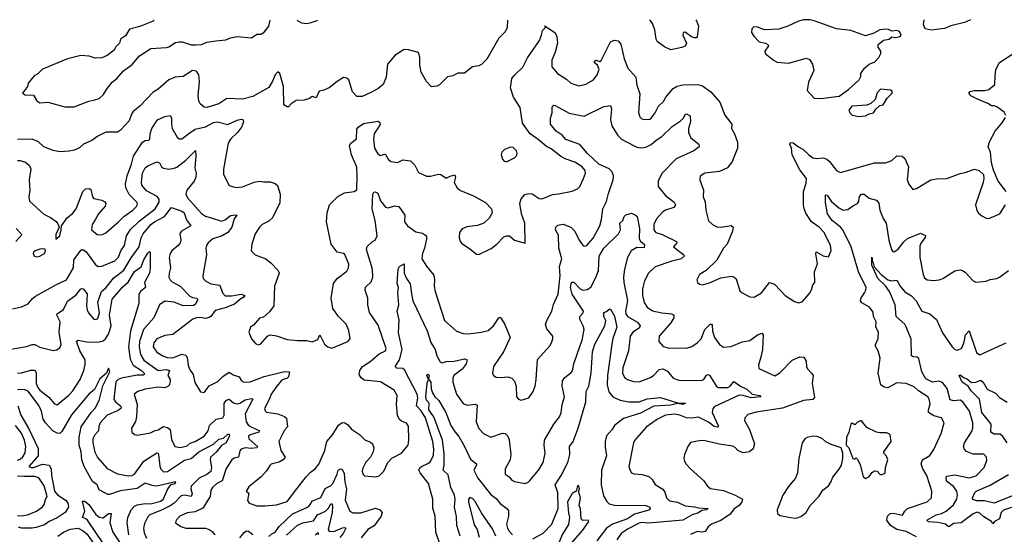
# Model space of a CAD drawing. Extents: x 1954678 to 2060275, y 904822 to 1016299.
# Tile 259 of 467: x 1978581 to 1986072, y 1012338 to 1016253. Entities that reach past the tile are written whole.
import ezdxf

# ---------------------------------------------------------------- set-up
doc = ezdxf.new("R2010")
doc.units = 0

msp = doc.modelspace()

# ---------------------------------------------------------------- linework, layer by layer
at = {"layer": '0CON20XD'}
for points in [[(1982292.3, 1016250.5), (1982290, 1016195), (1982275, 1016162), (1982226.8, 1016113.2), (1982135, 1015953.3), (1982095, 1015913.3), (1982075, 1015901.2), (1982026.4, 1015893.6), (1981965, 1015846.7), (1981915, 1015846.7), (1981875, 1015826.7), (1981835, 1015817.5), (1981775, 1015757.5), (1981755, 1015747.5), (1981715, 1015743.3), (1981675, 1015782.5), (1981636.2, 1015855), (1981626.1, 1015906.1), (1981625.8, 1015965.8), (1981617.5, 1015997.5), (1981605, 1016006.2), (1981540, 1016025), (1981505, 1016026), (1981436.9, 1015983.1), (1981380, 1015915), (1981367.9, 1015815), (1981345, 1015761.2), (1981305, 1015726), (1981246.2, 1015696.2), (1981185, 1015668), (1981145, 1015668), (1981113.3, 1015705), (1981085, 1015796.7), (1981069.5, 1015809.5), (1981045, 1015813.3), (1980995.7, 1015784.3), (1980935, 1015734), (1980895, 1015716.7), (1980859.5, 1015710.5), (1980835, 1015660), (1980805, 1015668.8), (1980785, 1015653.3), (1980745, 1015640), (1980685, 1015637.5), (1980647, 1015613), (1980625, 1015590), (1980615, 1015590), (1980590, 1015605), (1980587.3, 1015745), (1980558.9, 1015845), (1980545, 1015855.6), (1980525, 1015834.2), (1980504.6, 1015785), (1980475, 1015737.8), (1980355, 1015668.1), (1980275, 1015648.5), (1980155.4, 1015654.6), (1980095, 1015613.1), (1980005, 1015585.6), (1979985, 1015588.1), (1979953.8, 1015613.8), (1979942.9, 1015635), (1979938.1, 1015675), (1979948.2, 1015781.8), (1979942.8, 1015832.8), (1979925, 1015860.8), (1979895, 1015865.6), (1979825, 1015820), (1979763.3, 1015815), (1979715, 1015795.3), (1979635, 1015724), (1979595, 1015701.4), (1979495, 1015595.8), (1979444, 1015555), (1979430, 1015535), (1979414.3, 1015485), (1979347.6, 1015412.4), (1979325, 1015398), (1979235, 1015397.8), (1979175, 1015366.7), (1979130, 1015335), (1979065, 1015307.5), (1979035, 1015279.2), (1978995, 1015260.8), (1978957, 1015253), (1978885, 1015248.8), (1978835, 1015259.2), (1978765, 1015285.7), (1978723.4, 1015323.4), (1978675, 1015343.1), (1978565, 1015340.6)], [(1979603.7, 1016248.4), (1979595, 1016242.5), (1979495, 1016202), (1979415, 1016180), (1979385, 1016130), (1979346.7, 1016105), (1979338.8, 1016075), (1979312.1, 1016047.9), (1979298.8, 1016021.2), (1979245, 1015980), (1979205, 1015964), (1979155, 1015961.2), (1979110, 1015975), (1979045, 1015980.8), (1978943.6, 1015956.4), (1978755, 1015875.8), (1978718.8, 1015841.2), (1978690, 1015825), (1978645, 1015770), (1978640, 1015745), (1978602.5, 1015695), (1978622.3, 1015682.3), (1978685, 1015678.8), (1978711.2, 1015635), (1978735, 1015621.2), (1978795, 1015625.7), (1978925, 1015590), (1978995, 1015589.2), (1979106.8, 1015633.2), (1979152.9, 1015642.9), (1979185, 1015652.9), (1979219.2, 1015685), (1979245, 1015730), (1979285, 1015777.5), (1979320, 1015805), (1979371.2, 1015865), (1979435, 1015912), (1979490.9, 1015979.1), (1979577.5, 1016035), (1979698.3, 1016041.7), (1979715, 1016046.2), (1979765, 1016078.8), (1979795, 1016086), (1979815.7, 1016085.7), (1979885, 1016061.9), (1979922.1, 1016062.1), (1979965, 1016065.6), (1980005, 1016081.2), (1980073, 1016093), (1980149.6, 1016100.4), (1980185, 1016115.6), (1980235, 1016125.7), (1980345, 1016116.2), (1980385, 1016143.3), (1980415, 1016143.3), (1980441.7, 1016158.3), (1980476.2, 1016205), (1980485.5, 1016249.1)], [(1980689.3, 1016249.3), (1980725, 1016228.8), (1980765, 1016224), (1980797.5, 1016232.5), (1980845, 1016248), (1980847.2, 1016249.4)], [(1983724.7, 1016251.7), (1983729.2, 1016245), (1983744, 1016205), (1983736.1, 1016123.9), (1983730, 1016115), (1983715, 1016114.2), (1983693.1, 1016123.1), (1983645, 1016157.5), (1983628.8, 1016155), (1983627.1, 1016135), (1983654.3, 1016075), (1983645, 1016051.2), (1983617.7, 1016042.3), (1983535, 1016023.8), (1983487.3, 1016047.3), (1983432.5, 1016085), (1983423.3, 1016105), (1983412.5, 1016175), (1983394.2, 1016224.2), (1983381.7, 1016241.7), (1983372.4, 1016251.4)], [(1984675, 1015654.2), (1984815, 1015671.2), (1984887.7, 1015722.3), (1984966.7, 1015795), (1984979.3, 1015820.7), (1984980, 1015845), (1985007.5, 1015885), (1985043.9, 1015916.1), (1985086.1, 1015933.9), (1985117.5, 1015965), (1985132.5, 1015995), (1985132.5, 1016015), (1985112.5, 1016045), (1985112.5, 1016065), (1985152.3, 1016097.7), (1985195, 1016104), (1985215, 1016123.3), (1985245, 1016118), (1985280, 1016125), (1985286.7, 1016135), (1985275, 1016162.5), (1985255, 1016170), (1985215, 1016166.7), (1985185, 1016181.2), (1985150.5, 1016179.5), (1985125, 1016176), (1985079.1, 1016150.9), (1985015, 1016130), (1984905, 1016172), (1984794.4, 1016184.4), (1984625, 1016243.8), (1984595, 1016251.2), (1984545, 1016251.2), (1984505, 1016243.3), (1984425.9, 1016204.1), (1984357.7, 1016182.3), (1984247, 1016177), (1984195, 1016197.5), (1984165, 1016200), (1984150, 1016185), (1984147.5, 1016155), (1984165, 1016127.5), (1984207.5, 1016085), (1984255.7, 1016075.7), (1984272.5, 1016065), (1984277.5, 1016055), (1984250, 1016015), (1984252.5, 1015995), (1984315.9, 1015945.9), (1984345, 1015931.2), (1984432.3, 1015922.3), (1984565, 1015960), (1984589.3, 1015949.3), (1984613.3, 1015915), (1984623.6, 1015866.4), (1984582.7, 1015777.3), (1984572.5, 1015715), (1984625, 1015656.7), (1984675, 1015654.2)], [(1985815.4, 1016253.3), (1985769.2, 1016230.8), (1985665, 1016207.5), (1985615.9, 1016185.9), (1985515, 1016174.5), (1985470.8, 1016185), (1985457.8, 1016217.8), (1985461.5, 1016253)], [(1982679.4, 1014929.4), (1982785, 1014949.2), (1982825, 1014966.7), (1982843.3, 1014985), (1982871.2, 1015045), (1982885.6, 1015084.4), (1982881.9, 1015105), (1982859.2, 1015135), (1982805, 1015168.1), (1982732, 1015195), (1982695.4, 1015215.4), (1982625, 1015271.8), (1982587.7, 1015287.7), (1982525, 1015342.6), (1982464, 1015384), (1982407.2, 1015467.2), (1982388.8, 1015585), (1982337.1, 1015665), (1982315.4, 1015734.6), (1982325.5, 1015805), (1982346.9, 1015835), (1982407.8, 1015892.2), (1982445, 1015961.9), (1982535, 1016096), (1982551.4, 1016135), (1982558, 1016172), (1982580, 1016195), (1982575, 1016206.7), (1982655, 1016154), (1982668.5, 1016125), (1982672.7, 1016075), (1982653.9, 1016005), (1982629.2, 1015945), (1982628.6, 1015895), (1982672.2, 1015845), (1982740.5, 1015800.5), (1982775, 1015769.4), (1982835, 1015750), (1982888.2, 1015761.8), (1982945.8, 1015795), (1982974.2, 1015835), (1982988.6, 1015875), (1982976.2, 1015906.2), (1982954.6, 1015925), (1982955, 1015938.1), (1982965, 1015945.3), (1982995, 1015935.6), (1983005, 1015942.9), (1983075, 1016085.8), (1983105, 1016098), (1983135, 1016091.2), (1983155, 1016067.5), (1983178.8, 1015955), (1983206.4, 1015885), (1983269.4, 1015815), (1983276.7, 1015755), (1983299.1, 1015689.1), (1983288, 1015545), (1983298.8, 1015515), (1983315, 1015500), (1983335, 1015494), (1983375, 1015497.5), (1983385, 1015504.2), (1983415, 1015544), (1983441.1, 1015595), (1983479.4, 1015630.6), (1983496.2, 1015665), (1983551.4, 1015728.6), (1983582.9, 1015747.1), (1983625, 1015758.2), (1983739.1, 1015759.1), (1983775, 1015750), (1983838.5, 1015705), (1983908.5, 1015625), (1983945, 1015526.7), (1983997.7, 1015457.7), (1983996.7, 1015425), (1984020, 1015385), (1984041.7, 1015321.7), (1984040.8, 1015275), (1984000.4, 1015175), (1983964.8, 1015125.2), (1983905, 1015099.1), (1983793.8, 1015086.2), (1983757.7, 1015062.3), (1983756.1, 1015033.9), (1983783.1, 1014955), (1983781.4, 1014905), (1983795, 1014867.5), (1983801.5, 1014805), (1983822.4, 1014722.4), (1983852.5, 1014695), (1983885, 1014676.7), (1983915, 1014674.4), (1983995, 1014688), (1984008.8, 1014675), (1984004.2, 1014645), (1983962.5, 1014545), (1983935.4, 1014514.6), (1983885.4, 1014424.6), (1983803.3, 1014345), (1983753.3, 1014315), (1983732.5, 1014275), (1983737.5, 1014255), (1983752.3, 1014242.3), (1983775, 1014236.2), (1983828.8, 1014251.2), (1983915, 1014288), (1983995, 1014302.5), (1984015, 1014296.2), (1984031.2, 1014281.2), (1984060.9, 1014190.9), (1984076.7, 1014175), (1984135, 1014144.2), (1984168.3, 1014141.7), (1984223.8, 1014175), (1984285, 1014253.3), (1984322.3, 1014242.3), (1984371.1, 1014191.1), (1984405.5, 1014155.5), (1984475, 1014110), (1984505, 1014098.8), (1984535, 1014106.7), (1984590.7, 1014169.3), (1984605, 1014196.7), (1984614.4, 1014235), (1984629.2, 1014255), (1984626.7, 1014335), (1984650, 1014395), (1984637.5, 1014472.5), (1984641.7, 1014488.3), (1984695, 1014457.5), (1984735, 1014450), (1984753.6, 1014496.4), (1984750, 1014535), (1984701.4, 1014635), (1984664.2, 1014675), (1984605.8, 1014715.8), (1984561.6, 1014781.6), (1984550, 1014815), (1984543.5, 1014845), (1984544.3, 1014945.7), (1984565, 1015010), (1984566.2, 1015045), (1984515, 1015111.4), (1984459.1, 1015225), (1984453.3, 1015275), (1984440, 1015305), (1984445, 1015320), (1984465, 1015316.7), (1984507, 1015287), (1984538.9, 1015268.9), (1984584, 1015224), (1984615, 1015203.4), (1984645, 1015197.8), (1984695, 1015201.3), (1984721.4, 1015191.4), (1984743.2, 1015173.2), (1984795, 1015107.1), (1984825, 1015090.8), (1985085, 1015164.3), (1985167, 1015163), (1985215, 1015182.9), (1985255, 1015217.5), (1985295, 1015214.3), (1985315, 1015196.2), (1985342.9, 1015135), (1985334.1, 1015034.1), (1985345, 1015002.5), (1985375, 1014962.5), (1985405, 1014970), (1985512.5, 1015035), (1985557.3, 1015042.7), (1985635, 1015044.3), (1985735, 1015083.8), (1985775, 1015091.2), (1985845, 1015116.7), (1985880, 1015105), (1985912.5, 1015075), (1985916.7, 1015045), (1985911.2, 1015015), (1985853.9, 1014843.9), (1985861.7, 1014801.7), (1985875, 1014782.5), (1985902, 1014762), (1985935, 1014743.3), (1985955, 1014741.2), (1986036.7, 1014775), (1986080, 1014845)], [(1986083.8, 1015525), (1986069.7, 1015549.7), (1986015, 1015589.5), (1985995, 1015597.9), (1985975, 1015597.8), (1985945.8, 1015615.8), (1985867.6, 1015647.6), (1985817.5, 1015675), (1985801.2, 1015695), (1985812.2, 1015707.8), (1985842.5, 1015715), (1985925, 1015715.4), (1985955, 1015723.3), (1985998.9, 1015761.1), (1986001.6, 1015825), (1986007.8, 1015875), (1986035, 1015928.6), (1986145, 1015998.1)], [(1984965, 1015516.7), (1985015, 1015521.2), (1985045, 1015536.7), (1985076.1, 1015543.9), (1985095, 1015572.5), (1985125, 1015600), (1985150, 1015605), (1985180, 1015655), (1985220, 1015695), (1985218.3, 1015708.3), (1985205, 1015717.5), (1985130, 1015725), (1985105, 1015697.5), (1985090, 1015645), (1985057.5, 1015615), (1985025, 1015603.3), (1984912.5, 1015595), (1984890, 1015565), (1984897.5, 1015545), (1984915, 1015527.5), (1984965, 1015516.7)], [(1978525.8, 1014054.2), (1978595, 1014068.6), (1978645, 1014092.5), (1978678.3, 1014131.7), (1978701.3, 1014148.7), (1978860.9, 1014239.1), (1978936.9, 1014273.1), (1978988.7, 1014365), (1978992.2, 1014425), (1979047.7, 1014502.3), (1979065, 1014503.1), (1979087.3, 1014487.3), (1979155, 1014392.9), (1979175, 1014374.4), (1979205, 1014377.3), (1979305, 1014418.5), (1979332.3, 1014447.7), (1979351.1, 1014495), (1979377.7, 1014535), (1979391.9, 1014608.1), (1979423.1, 1014656.9), (1979489.4, 1014720.6), (1979612.5, 1014815), (1979642.9, 1014865), (1979642.2, 1014885), (1979627.3, 1014907.3), (1979545, 1014950), (1979510.9, 1014995), (1979507.4, 1015017.4), (1979516, 1015085), (1979534.2, 1015125.8), (1979555, 1015142.5), (1979625, 1015171.9), (1979645.4, 1015165.4), (1979660, 1015135), (1979675, 1015122.5), (1979715, 1015116.9), (1979755, 1015123.1), (1979775, 1015131.1), (1979845, 1015184.4), (1979917, 1015257), (1979921.9, 1015215), (1979913.1, 1015125), (1979922.2, 1015085), (1979920.5, 1015055), (1979907.1, 1015025), (1979853.2, 1014955), (1979844.8, 1014924.8), (1979857.9, 1014897.9), (1979965, 1014779.2), (1979995, 1014759.7), (1980036.1, 1014746.1), (1980115, 1014721.1), (1980145, 1014730.4), (1980185, 1014763.1), (1980225, 1014769.2), (1980233.3, 1014765), (1980211.9, 1014738.1), (1980194.6, 1014675), (1980163.2, 1014635), (1980122.3, 1014607.7), (1980050, 1014585), (1980013.8, 1014555), (1980001.2, 1014535), (1979996, 1014515), (1980002.9, 1014465), (1979972.9, 1014305), (1979977.1, 1014285), (1979996, 1014265), (1980035, 1014244.6), (1980102.9, 1014232.9), (1980123.2, 1014175), (1980145, 1014153.3), (1980195, 1014151.6), (1980265, 1014165.2), (1980293.3, 1014155), (1980287, 1014143), (1980255.5, 1014125), (1980215, 1014089.5), (1980145, 1014061.1), (1980068.4, 1014041.6), (1980035, 1013996), (1980022.4, 1013987.6), (1979995, 1013980), (1979955, 1013987.9), (1979926.7, 1013985), (1979896.7, 1013975), (1979865, 1013948.8), (1979745, 1013857.8), (1979685, 1013851.5), (1979622.9, 1013825), (1979600, 1013795), (1979597.3, 1013765), (1979625, 1013723.5), (1979669.2, 1013695), (1979703.1, 1013683.1), (1979745, 1013680.9), (1979815, 1013709.6), (1979845, 1013700.6), (1979855, 1013683.3), (1979862.2, 1013625), (1979872.5, 1013595), (1979900.8, 1013555), (1979913.4, 1013493.4), (1979955, 1013422.5), (1979985, 1013417.5), (1980023.2, 1013466.8), (1980088.5, 1013501.5), (1980125, 1013539.2), (1980175, 1013572.1), (1980205, 1013552.1), (1980249.2, 1013535), (1980267.5, 1013505), (1980285, 1013495.6), (1980335, 1013497.8), (1980441.7, 1013538.3), (1980595, 1013577.2), (1980634.2, 1013574.2), (1980624.7, 1013535), (1980613.5, 1013523.5), (1980585, 1013516.2), (1980570.4, 1013505), (1980528.8, 1013455), (1980493.5, 1013405), (1980481.7, 1013368.3), (1980442.9, 1013295), (1980447.3, 1013277.3), (1980458.3, 1013268.3), (1980545, 1013254.3), (1980596, 1013235), (1980611.7, 1013221.7), (1980617.3, 1013155), (1980595, 1013129.2), (1980553.1, 1013045), (1980568.1, 1012975), (1980599.2, 1012925), (1980585.4, 1012904.6), (1980555, 1012885.6), (1980495, 1012872.5), (1980485, 1012864.2), (1980459.1, 1012820.9), (1980418.8, 1012775), (1980325, 1012700), (1980303.3, 1012665), (1980325, 1012650), (1980313.8, 1012595), (1980327.5, 1012575), (1980385, 1012555.8), (1980445, 1012554.5), (1980535, 1012561.5), (1980615, 1012587.1), (1980688.9, 1012685), (1980760, 1012775), (1980791.7, 1012808.3), (1980828.1, 1012835), (1980857.4, 1012872.6), (1980901.5, 1012975), (1980917.5, 1013045), (1980961.4, 1013095), (1981005, 1013169.2), (1981035, 1013187.5), (1981055, 1013185.8), (1981075, 1013174.4), (1981105, 1013138.9), (1981165, 1013097.5), (1981206.6, 1013056.6), (1981249.3, 1013039.3), (1981264.2, 1013025), (1981274.2, 1012995), (1981269.2, 1012965), (1981248.8, 1012925), (1981215, 1012886.7), (1981189.4, 1012835), (1981187.5, 1012815), (1981193, 1012793), (1981205, 1012783.8), (1981285, 1012776), (1981315, 1012783.8), (1981352.3, 1012817.7), (1981382.5, 1012885), (1981413, 1012917), (1981485, 1012956), (1981535.7, 1013015), (1981542.4, 1013057.6), (1981539.7, 1013159.7), (1981524.3, 1013184.3), (1981485, 1013198.1), (1981466.5, 1013215), (1981456.2, 1013245), (1981446.9, 1013325), (1981452.5, 1013395), (1981430, 1013435), (1981325, 1013497.7), (1981201.4, 1013511.4), (1981178, 1013528), (1981163.1, 1013555), (1981168.9, 1013585), (1981190, 1013615), (1981245, 1013650), (1981315, 1013711.1), (1981364.2, 1013735), (1981369.6, 1013750.4), (1981308.7, 1013928.7), (1981243.1, 1014025), (1981229.1, 1014085), (1981230, 1014135), (1981207.8, 1014195), (1981212.7, 1014217.3), (1981255, 1014258), (1981267.9, 1014295), (1981265.4, 1014355), (1981220, 1014505), (1981225, 1014526.7), (1981265, 1014566.2), (1981285, 1014576.2), (1981300.9, 1014609.1), (1981285.3, 1014725), (1981263.3, 1014815), (1981266.2, 1014925), (1981275, 1014941.9), (1981285, 1014944.3), (1981305, 1014934), (1981325.9, 1014875.9), (1981365, 1014828), (1981385, 1014820.8), (1981435, 1014838.1), (1981465, 1014832), (1981510.8, 1014765), (1981509.4, 1014715), (1981530, 1014685), (1981595, 1014638.9), (1981645, 1014628.5), (1981668.6, 1014615), (1981675.6, 1014605), (1981676.2, 1014585), (1981660.9, 1014515), (1981644.4, 1014475), (1981641.1, 1014435), (1981675, 1014378), (1981730.8, 1014310.8), (1981737.8, 1014275), (1981733.2, 1014225), (1981741.8, 1014185), (1981813.5, 1013963.5), (1981905, 1013884.2), (1981955, 1013865.7), (1981993.4, 1013863.4), (1982094.5, 1013875.5), (1982145, 1013888.5), (1982185.6, 1013925), (1982225, 1013983.8), (1982235, 1013988.8), (1982245, 1013978.8), (1982270.8, 1013935), (1982313.3, 1013835), (1982260.5, 1013725), (1982185.8, 1013615), (1982178, 1013565), (1982186.7, 1013545), (1982205, 1013534), (1982245, 1013530), (1982295, 1013536), (1982325.7, 1013525.7), (1982344.3, 1013504.3), (1982359.2, 1013465), (1982361.2, 1013385), (1982375, 1013366.7), (1982395, 1013358.8), (1982455, 1013376.7), (1982488, 1013425), (1982502.5, 1013465), (1982510, 1013515), (1982520.9, 1013669.1), (1982615, 1013772.5), (1982627.5, 1013795), (1982638, 1013825), (1982638, 1013845), (1982590.4, 1013900.4), (1982580.9, 1013935), (1982590.4, 1013965), (1982628.5, 1014035), (1982643.1, 1014086.9), (1982678.2, 1014165), (1982691.6, 1014305), (1982686.9, 1014375), (1982704.7, 1014435), (1982682.1, 1014515), (1982680.4, 1014615), (1982658.1, 1014655), (1982658.6, 1014675), (1982675, 1014688.9), (1982715, 1014696.7), (1982773.7, 1014673.7), (1982803.1, 1014643.1), (1982836.7, 1014575), (1982861.4, 1014541.4), (1982875, 1014531.4), (1982895, 1014534.4), (1982945, 1014592.2), (1982994.5, 1014685), (1983007.4, 1014732.6), (1983017.9, 1014815), (1983045, 1014870.8), (1983059.9, 1014930.1), (1983095.8, 1015035), (1983098.1, 1015065), (1983088.2, 1015095), (1983065, 1015117.7), (1982986.9, 1015155), (1982900, 1015235), (1982843.2, 1015303.2), (1982735, 1015340.7), (1982708.1, 1015375), (1982661.1, 1015405), (1982619.2, 1015459.2), (1982619.5, 1015505), (1982632.5, 1015545), (1982632.2, 1015587.8), (1982645, 1015603.3), (1982655, 1015601.2), (1982760.9, 1015540.9), (1982875, 1015518.1), (1983025, 1015594), (1983075, 1015599.4), (1983083.5, 1015575), (1983075.4, 1015494.6), (1983086.4, 1015445), (1983131.5, 1015371.5), (1983160, 1015345), (1983192.9, 1015327.1), (1983275, 1015283.8), (1983307.2, 1015277.2), (1983345, 1015282.9), (1983385, 1015304.5), (1983422.1, 1015337.9), (1983465, 1015364.5), (1983545, 1015440.8), (1983605, 1015480), (1983630.4, 1015505), (1983645, 1015531.4), (1983655, 1015536.9), (1983682.3, 1015522.3), (1983684.4, 1015475), (1983668.6, 1015425), (1983670, 1015395), (1983687.5, 1015355), (1983746.9, 1015306.9), (1983749.2, 1015285), (1983710, 1015255), (1983575, 1015194), (1983465, 1015082.9), (1983439.6, 1015025), (1983438.5, 1014985), (1983494.5, 1014915), (1983559.2, 1014865), (1983571.4, 1014845), (1983558.8, 1014825), (1983495.3, 1014804.7), (1983475, 1014791.9), (1983425, 1014739.2), (1983405.5, 1014695)], [(1978565, 1015182.3), (1978585, 1015182.1), (1978625, 1015168.2), (1978655.5, 1015145), (1978666.1, 1015115), (1978652.3, 1015035), (1978657.5, 1014955), (1978650, 1014905), (1978655, 1014872.5), (1978765, 1014774.2), (1978815, 1014748.8), (1978857.7, 1014717.7), (1978870.7, 1014700.7), (1978880, 1014675), (1978855, 1014620), (1978855, 1014582.5), (1978885, 1014610), (1978896.7, 1014655), (1978897.5, 1014685), (1978942, 1014745), (1978985, 1014782), (1979011.1, 1014815), (1979062.1, 1014945), (1979085, 1014967.1), (1979108.6, 1014968.6), (1979120.6, 1014960.6), (1979134.5, 1014905), (1979145, 1014891.9), (1979205, 1014880), (1979227.4, 1014867.4), (1979236, 1014855), (1979230, 1014835), (1979180.4, 1014775), (1979155, 1014730.9), (1979133.1, 1014695), (1979125.7, 1014655), (1979170, 1014620), (1979185, 1014615.6), (1979210.3, 1014619.7), (1979235, 1014632.9), (1979333.5, 1014715), (1979372.9, 1014757.1), (1979440.5, 1014805), (1979470.9, 1014835), (1979476.4, 1014855), (1979472.5, 1014865), (1979412.7, 1014922.7), (1979387.1, 1014975), (1979386.1, 1015003.9), (1979397.1, 1015065), (1979432.3, 1015155), (1979447.6, 1015215), (1979515, 1015322.5), (1979535, 1015334.6), (1979563.3, 1015336.7), (1979571.4, 1015345), (1979573.9, 1015385), (1979587.1, 1015425), (1979629.2, 1015490.8), (1979685, 1015516.4), (1979725, 1015523.8), (1979736.7, 1015506.7), (1979734.6, 1015455), (1979740.4, 1015425), (1979778.8, 1015358.8), (1979795, 1015346.7), (1979815, 1015346.7), (1979867, 1015387), (1979915, 1015420.7), (1979995, 1015439.1), (1980055, 1015471.8), (1980085.3, 1015475.3), (1980165, 1015457.1), (1980235, 1015490), (1980265, 1015496.9), (1980281.7, 1015491.7), (1980284, 1015475), (1980267.9, 1015435), (1980236.9, 1015395), (1980185, 1015344.4), (1980167.8, 1015315), (1980130.6, 1015115), (1980131.4, 1015075), (1980175, 1014992.5), (1980225, 1014976.2), (1980275, 1014982.5), (1980365, 1015017.1), (1980405, 1015026), (1980435, 1015018.8), (1980485, 1015018.8), (1980525, 1015008), (1980543, 1014993), (1980563.1, 1014925), (1980559.7, 1014860.3), (1980504, 1014745), (1980475, 1014720.8), (1980426.2, 1014695), (1980404, 1014675), (1980371.2, 1014625), (1980345.8, 1014544.2), (1980342.5, 1014495), (1980373, 1014463), (1980452.7, 1014432.7), (1980495, 1014401.2), (1980547.1, 1014345), (1980554.3, 1014325), (1980518.6, 1014225), (1980514.3, 1014075), (1980480.5, 1014029.5), (1980435, 1013991.2), (1980405, 1013983.3), (1980359.7, 1013930.3), (1980336, 1013914), (1980323.8, 1013875), (1980343.3, 1013825), (1980375, 1013790), (1980395, 1013780), (1980412.5, 1013785), (1980465, 1013846.7), (1980485, 1013856.7), (1980535, 1013847.5), (1980615, 1013821.2), (1980695, 1013811.2), (1980765, 1013811.2), (1980805, 1013801.2), (1980849.5, 1013820.5), (1980865, 1013856.7), (1980900, 1013785), (1980923.9, 1013763.9), (1980955.9, 1013754.1), (1981077.5, 1013805), (1981094, 1013825), (1981085, 1013887.5), (1981065, 1013936), (1981005.7, 1013995.7), (1980962.5, 1014055), (1980951.1, 1014135), (1980967.1, 1014245), (1980995, 1014284), (1981070.3, 1014339.7), (1981082.9, 1014365), (1981084.4, 1014394.4), (1981055, 1014467.5), (1981045, 1014475.6), (1980995.7, 1014485.7), (1980950.8, 1014545), (1980915.6, 1014715), (1980919.4, 1014785), (1980938.5, 1014845), (1981002.1, 1014907.9), (1981052.5, 1014935), (1981125, 1014945.7), (1981145, 1014960), (1981149.1, 1015065), (1981145, 1015131.2), (1981105.4, 1015225), (1981090.6, 1015295), (1981099.2, 1015315), (1981142.2, 1015347.8), (1981145, 1015420), (1981155, 1015436), (1981197, 1015463), (1981305, 1015480), (1981320.7, 1015470.7), (1981323.3, 1015455), (1981278.5, 1015385), (1981271.5, 1015345), (1981279.5, 1015275), (1981305, 1015233.8), (1981325, 1015218.8), (1981355, 1015230), (1981365, 1015227.5), (1981382.9, 1015192.9), (1981405, 1015174.2), (1981455, 1015167.1), (1981495, 1015187.5), (1981555, 1015178.6), (1981587.5, 1015147.5), (1981615, 1015091.4), (1981675, 1015063.8), (1981705, 1015063.8), (1981767, 1015077), (1981785, 1015074.2), (1981825, 1015047.1), (1981855, 1015064), (1981891.7, 1015071.7), (1981896.4, 1015056.4), (1981886.2, 1015015), (1981908.8, 1014975), (1981935, 1014954.3), (1982034.4, 1014914.4), (1982125, 1014862), (1982171.4, 1014815), (1982174.2, 1014785), (1982153.8, 1014745), (1982112.5, 1014705), (1982065, 1014687.5), (1981981.7, 1014678.3), (1981947, 1014663), (1981926, 1014635), (1981924.2, 1014595), (1981929.7, 1014569.7), (1981945, 1014550), (1982003, 1014513), (1982055, 1014470), (1982075, 1014466.2), (1982166.6, 1014513.4), (1982210, 1014545), (1982265, 1014600), (1982285, 1014610), (1982307.7, 1014607.7), (1982345, 1014576.7), (1982426.7, 1014553.3), (1982423.1, 1014705), (1982398.5, 1014775), (1982385.6, 1014855), (1982395, 1014891.2), (1982425, 1014922.5), (1982455, 1014931.4), (1982479.1, 1014929.1), (1982533.6, 1014893.6), (1982555, 1014890.8), (1982635, 1014923.3), (1982679.4, 1014929.4)], [(1986085.9, 1014945.9), (1986026.2, 1015025), (1985989.5, 1015109.5), (1985973.8, 1015165), (1985968, 1015245), (1985949.2, 1015285), (1985958.8, 1015325), (1986001.2, 1015405), (1986054, 1015465), (1986081.7, 1015508.3)], [(1982285, 1015172), (1982345, 1015201.2), (1982361.7, 1015218.3), (1982365.7, 1015235), (1982360.6, 1015255), (1982335, 1015281.4), (1982315, 1015283.1), (1982293.4, 1015276.6), (1982270, 1015265), (1982250, 1015245), (1982243.3, 1015225), (1982255, 1015192.5), (1982265.9, 1015175.9), (1982285, 1015172)], [(1985405, 1012317.8), (1985325, 1012359.4), (1985253.8, 1012375), (1985206, 1012405), (1985178.8, 1012445), (1985182, 1012475), (1985202.5, 1012495), (1985227.7, 1012497.7), (1985297, 1012483), (1985314, 1012515), (1985336.5, 1012533.5), (1985483.8, 1012585), (1985519.2, 1012615), (1985519.4, 1012665), (1985505.6, 1012715), (1985482.2, 1012785), (1985453.3, 1012835), (1985440.6, 1012875), (1985450.8, 1012905), (1985505, 1012937.5), (1985535, 1012982.5), (1985591.4, 1013105), (1985614.2, 1013185), (1985593.1, 1013223.1), (1985535, 1013239.5), (1985494.3, 1013264.3), (1985494, 1013285), (1985508.3, 1013331.7), (1985501.4, 1013365), (1985490, 1013385), (1985419.9, 1013429.9), (1985385, 1013460.6), (1985325.6, 1013485.6), (1985255, 1013489.4), (1985185, 1013452.5), (1985157, 1013457), (1985131.4, 1013475), (1985111.5, 1013565), (1985127.3, 1013677.3), (1985113, 1013733), (1985089.2, 1013775), (1985111.2, 1013828.8), (1985114.2, 1013875), (1985093.4, 1013913.4), (1985097.8, 1013955), (1985075.6, 1013995), (1985075, 1014028), (1985046.9, 1014066.9), (1984989.1, 1014099.1), (1984978.1, 1014115), (1984983.7, 1014136.3), (1985007.8, 1014175), (1985018.9, 1014195), (1985020, 1014215), (1984961.6, 1014335), (1984906.5, 1014525), (1984843.8, 1014655), (1984826.9, 1014675), (1984762.9, 1014725), (1984727.7, 1014775), (1984711.6, 1014861.6), (1984712.7, 1014917.3), (1984715, 1014922), (1984725, 1014917.8), (1984755, 1014872.3), (1984811.9, 1014821.9), (1984845, 1014803.3), (1984881.7, 1014808.3), (1984925, 1014840.8), (1984955, 1014854), (1984965, 1014870), (1984970.9, 1014909.1), (1984985, 1014926.2), (1985005, 1014925.4), (1985045, 1014895.4), (1985099.5, 1014879.5), (1985117.9, 1014857.9), (1985124.5, 1014804.5), (1985151.1, 1014741.1), (1985173.5, 1014705), (1985193.3, 1014575), (1985214.4, 1014504.4), (1985225, 1014490), (1985235, 1014486.7), (1985265, 1014508), (1985306.9, 1014563.1), (1985335, 1014588.9), (1985435, 1014628), (1985472.5, 1014612.5), (1985468.8, 1014595), (1985438, 1014552), (1985429.8, 1014530.2), (1985428.5, 1014445), (1985454.2, 1014315), (1985465, 1014290), (1985485, 1014273.8), (1985535, 1014268), (1985577.5, 1014275), (1985603.3, 1014285), (1985695, 1014342.5), (1985735, 1014350), (1985755, 1014346.2), (1985775, 1014333.3), (1985835, 1014267.5), (1985855, 1014256.7), (1985933.9, 1014263.9), (1985965, 1014277.5), (1986015, 1014284.2), (1986036.6, 1014293.4), (1986104, 1014345)], [(1978425, 1013730.8), (1978633.2, 1013766.8), (1978675, 1013781.1), (1978695, 1013781.5), (1978735, 1013762.5), (1978835, 1013735.6), (1978859.7, 1013740.3), (1978885, 1013756), (1978897.1, 1013782.9), (1978881.1, 1013875), (1978889.7, 1013955), (1978863.6, 1014005), (1978865.5, 1014014.5), (1978912.6, 1014047.4), (1978945, 1014112.2), (1979011, 1014159), (1979045, 1014206.2), (1979055, 1014209.2), (1979065, 1014202.5), (1979095, 1014166.7), (1979088.9, 1014075), (1979093.8, 1014045), (1979105, 1014022), (1979145, 1013974.4), (1979158.7, 1013971.3), (1979175, 1013980.8), (1979187.1, 1014022.9), (1979176, 1014105), (1979204, 1014185), (1979236.6, 1014213.4), (1979295, 1014286.1), (1979372.4, 1014347.6), (1979429.3, 1014440.7), (1979489, 1014525), (1979505.9, 1014594.1), (1979520.4, 1014625), (1979578, 1014695), (1979605, 1014716.2), (1979682.9, 1014757.1), (1979735, 1014823.3), (1979815, 1014795.9), (1979830.8, 1014785), (1979850.2, 1014730.2), (1979882.9, 1014685), (1979810.5, 1014645), (1979799.5, 1014625), (1979806.2, 1014575), (1979800.8, 1014555), (1979785.9, 1014534.1), (1979737.7, 1014495), (1979724.7, 1014475), (1979718.4, 1014445), (1979729.1, 1014365), (1979716.7, 1014325), (1979716.5, 1014295), (1979724.5, 1014275), (1979739.4, 1014259.4), (1979800.6, 1014225), (1979875, 1014148.8), (1979895, 1014138.8), (1979925, 1014134.3), (1979937.1, 1014125), (1979915, 1014085.6), (1979902.1, 1014077.9), (1979825, 1014075.6), (1979755.1, 1014105.1), (1979685, 1014111.3), (1979645, 1014083.1), (1979600.5, 1013985), (1979523.4, 1013896.6), (1979490.8, 1013805), (1979489.4, 1013765), (1979499.5, 1013705), (1979525, 1013663.6), (1979635, 1013583.2), (1979695, 1013590.6), (1979720, 1013585), (1979708.4, 1013545), (1979726.2, 1013515), (1979726.1, 1013505), (1979719.6, 1013475), (1979708.6, 1013461.4), (1979685, 1013452.5), (1979635, 1013456.5), (1979535, 1013441.3), (1979480, 1013425), (1979451.2, 1013405), (1979473.3, 1013325), (1979469.3, 1013230.7), (1979462.5, 1013195), (1979430, 1013145), (1979433.9, 1013113.9), (1979455, 1013097.5), (1979475, 1013092.5), (1979575, 1013110.6), (1979611.2, 1013128.8), (1979635, 1013133.8), (1979675, 1013156.9), (1979705, 1013150), (1979724.7, 1013134.7), (1979735, 1013058.8), (1979760.8, 1013005), (1979805, 1012999.6), (1979855, 1013011.8), (1979878.7, 1013031.3), (1979915, 1013044.2), (1979984.6, 1013085), (1980013.5, 1013125), (1980025.7, 1013165), (1980075, 1013214.7), (1980126.5, 1013225), (1980135.3, 1013245), (1980137.3, 1013335), (1980155, 1013358), (1980175, 1013365.8), (1980208.3, 1013338.3), (1980235, 1013331), (1980255, 1013335.8), (1980295, 1013361.6), (1980345, 1013372.1), (1980354.4, 1013365), (1980296.3, 1013255), (1980302.9, 1013192.9), (1980321.8, 1013165), (1980406.2, 1013125), (1980398.9, 1013115), (1980334.1, 1013095.9), (1980322.3, 1013085), (1980323.6, 1013065), (1980390.5, 1013005), (1980384, 1012995), (1980340.6, 1012990.6), (1980295, 1012995.2), (1980265.7, 1012985), (1980255, 1012973.3), (1980245, 1012925.7), (1980211.6, 1012918.4), (1980195.7, 1012905), (1980151.4, 1012838.6), (1980120.7, 1012745), (1980079.4, 1012725), (1980047.5, 1012695), (1980035.6, 1012675), (1980030, 1012625), (1979972.9, 1012537.1), (1979915, 1012508.8), (1979855, 1012502.1), (1979799.2, 1012475), (1979771.4, 1012445), (1979766.2, 1012425), (1979806.5, 1012396.5), (1979845, 1012385.4), (1979995, 1012384.5), (1980022, 1012375), (1980045, 1012359.4), (1980064.2, 1012335)], [(1981776.6, 1012266.6), (1981745.6, 1012355), (1981742.2, 1012475), (1981723, 1012537), (1981723.1, 1012605), (1981691.5, 1012725), (1981627.5, 1012805), (1981618.5, 1012825), (1981625, 1012842.5), (1981638.6, 1012855), (1981685, 1012875.4), (1981705, 1012891.1), (1981729.1, 1012940.9), (1981732.6, 1012985), (1981724.3, 1013045), (1981687.3, 1013157.3), (1981669.1, 1013225), (1981635, 1013278.4), (1981598.5, 1013315), (1981609.6, 1013375), (1981605.2, 1013405), (1981509.2, 1013589.2), (1981495, 1013598.5), (1981450.7, 1013600.8), (1981436.5, 1013615), (1981470.5, 1013665), (1981490.8, 1013745), (1981461.7, 1013871.7), (1981468.6, 1013968.6), (1981452.5, 1014035), (1981464.4, 1014085), (1981458.6, 1014175), (1981462, 1014215), (1981453.8, 1014245), (1981461.1, 1014355), (1981471.2, 1014375), (1981506.2, 1014395), (1981505.8, 1014325.8), (1981523.1, 1014285), (1981552.5, 1014242.5), (1981563.1, 1014153.1), (1981571.5, 1014115), (1981680, 1013885), (1981708.2, 1013798.2), (1981740.9, 1013745), (1981753.8, 1013695), (1981780.5, 1013650.5), (1981795, 1013643.8), (1981825, 1013653.9), (1981885, 1013654.1), (1981965, 1013671.9), (1981985.7, 1013665.7), (1981977.3, 1013635), (1981947.1, 1013595), (1981884.4, 1013545), (1981876.7, 1013525), (1981875.5, 1013495), (1981905, 1013404), (1981954, 1013334), (1981985, 1013320.5), (1982045, 1013328.9), (1982060.6, 1013320.6), (1982052.6, 1013192.6), (1982072.8, 1013142.8), (1982110, 1013105), (1982165, 1013075.8), (1982255, 1013108.6), (1982275, 1013104), (1982295, 1013083.8), (1982305, 1013057.5), (1982318.5, 1012945), (1982311.1, 1012905), (1982273.1, 1012835), (1982275.5, 1012795.5), (1982304.2, 1012775), (1982325, 1012749.2), (1982345, 1012738.6), (1982425, 1012724.2), (1982447.6, 1012732.4), (1982462.8, 1012747.2), (1982530.5, 1012829.5), (1982562.9, 1012885), (1982579.6, 1012955), (1982571.5, 1013015), (1982574.7, 1013055.3), (1982645, 1013177.1), (1982687.9, 1013232.1), (1982699.1, 1013260.9), (1982707.5, 1013325), (1982725.6, 1013385), (1982707.5, 1013465), (1982710.6, 1013505), (1982728.3, 1013531.7), (1982775, 1013566.2), (1982787.2, 1013582.8), (1982797.1, 1013635), (1982844.1, 1013775), (1982859.2, 1013815), (1982874.2, 1013895), (1982868.4, 1013925), (1982842.5, 1013975), (1982841.4, 1013995), (1982867.6, 1014022.4), (1982871.1, 1014035), (1982784.8, 1014165), (1982771.6, 1014215), (1982777.5, 1014245), (1982785, 1014255.7), (1982797, 1014257), (1982845, 1014206.2), (1982865, 1014195.4), (1982899.4, 1014200.6), (1982925, 1014219.5), (1982965, 1014292.5), (1982984.8, 1014345), (1982989.3, 1014455), (1983024.6, 1014515), (1983137.1, 1014625), (1983152.5, 1014655), (1983145.8, 1014705), (1983168.9, 1014725), (1983180, 1014755), (1983192.1, 1014767.9), (1983235, 1014780.4), (1983267, 1014767), (1983279.1, 1014755), (1983297, 1014665), (1983293.6, 1014585), (1983305, 1014567.7), (1983335, 1014543.3), (1983332.5, 1014517.5), (1983275, 1014520.3), (1983234.2, 1014495.8), (1983204.6, 1014444.6), (1983181.6, 1014355), (1983175.7, 1014295.7), (1983178.4, 1014255), (1983205.6, 1014115.6), (1983190.7, 1014035), (1983192.1, 1014015), (1983205.5, 1013995), (1983281.5, 1013951.5), (1983301.8, 1013925), (1983292.8, 1013907.2), (1983244.5, 1013875), (1983226.2, 1013845), (1983212.3, 1013735), (1983170, 1013605), (1983167.8, 1013565), (1983182.1, 1013532.1), (1983203.8, 1013515), (1983251.1, 1013501.1), (1983295, 1013498.5), (1983380.2, 1013529.8), (1983405, 1013547.8), (1983445, 1013591.2), (1983475, 1013596.9), (1983508.2, 1013578.2), (1983552.5, 1013525), (1983595, 1013510), (1983765, 1013506.9), (1983785, 1013516), (1983805, 1013548.8), (1983815, 1013554), (1983827.8, 1013547.8), (1983878.6, 1013468.6), (1983895, 1013455.5), (1983969.2, 1013455), (1983985.2, 1013464.8), (1984015, 1013501.4), (1984065, 1013463.9), (1984113.3, 1013443.3), (1984154.8, 1013404.8), (1984212, 1013395), (1984219.2, 1013385), (1984145, 1013375.3), (1984085, 1013394.2), (1984055, 1013395.3), (1983865, 1013308.5), (1983853.3, 1013295), (1983849.7, 1013265), (1983895.4, 1013165), (1983895.8, 1013155), (1983887.3, 1013152.7), (1983865, 1013157.1), (1983821.7, 1013191.7), (1983745, 1013229.2), (1983695, 1013221.4), (1983655, 1013224.2), (1983604, 1013245), (1983565, 1013253.1), (1983493.3, 1013245), (1983434.2, 1013215), (1983348, 1013152), (1983259.1, 1013050.9), (1983251.4, 1013035), (1983216, 1012855), (1983224.1, 1012824.1), (1983236.1, 1012806.1), (1983255, 1012798), (1983315.8, 1012794.2), (1983368.2, 1012778.2), (1983392.9, 1012755), (1983415, 1012715.8), (1983475, 1012681.2), (1983488.3, 1012658.3), (1983500.5, 1012615), (1983525, 1012591.5), (1983585, 1012582.5), (1983643.9, 1012553.9), (1983715, 1012547.2), (1983745, 1012538.4), (1983818.6, 1012535), (1983805, 1012523.5), (1983770.5, 1012519.5), (1983745, 1012500.8), (1983697.5, 1012485), (1983625, 1012444.7), (1983365, 1012422), (1983315, 1012426.6), (1983295, 1012421.6), (1983210.6, 1012379.4), (1983157.8, 1012345), (1983123.6, 1012296.4)], [(1978554.2, 1014664.2), (1978590.6, 1014625), (1978593.3, 1014615), (1978550.6, 1014565)], [(1983405.5, 1014695), (1983405.4, 1014655.4), (1983421.4, 1014635), (1983469, 1014619), (1983578.8, 1014565), (1983581.2, 1014555), (1983554, 1014525), (1983633.3, 1014465), (1983636, 1014455), (1983614.2, 1014435), (1983595, 1014427.5), (1983542.7, 1014417.3), (1983416.6, 1014373.4), (1983364.6, 1014325.4), (1983333.9, 1014266.1), (1983319.1, 1014205), (1983319.6, 1014155), (1983332.4, 1014102.4), (1983355, 1014065.7), (1983395, 1014038.5), (1983465, 1014021.8), (1983542.5, 1014015), (1983558, 1014005), (1983558.1, 1013985), (1983534.1, 1013945.9), (1983446, 1013845), (1983443.8, 1013805), (1983477, 1013767), (1983515, 1013757.1), (1983655, 1013754.5), (1983695, 1013767.5), (1983735.8, 1013794.2), (1983765, 1013826), (1983794.2, 1013895.8), (1983835, 1013938), (1983845, 1013936.2), (1983848.3, 1013928.3), (1983852.4, 1013882.4), (1983868.1, 1013835), (1983905, 1013780.8), (1983935, 1013762.9), (1983995, 1013765.8), (1984078.7, 1013801.3), (1984135, 1013812), (1984193.3, 1013855), (1984227.5, 1013867.5), (1984236.9, 1013855), (1984231.1, 1013745), (1984222.7, 1013695), (1984201.1, 1013625), (1984205, 1013600), (1984325, 1013542.9), (1984365, 1013567.1), (1984458.3, 1013661.7), (1984515, 1013687.5), (1984546.1, 1013686.1), (1984564.2, 1013655), (1984567.5, 1013615), (1984575, 1013596.7), (1984606, 1013565), (1984617.1, 1013545), (1984610.5, 1013485), (1984628.8, 1013378.8), (1984615, 1013364.3), (1984545, 1013355.3), (1984385, 1013298.8), (1984185, 1013267.5), (1984121.7, 1013248.3), (1984098.8, 1013225), (1984094.2, 1013205), (1984132.5, 1013135), (1984171.8, 1013025), (1984161.1, 1012988.9), (1984134.1, 1012965.9), (1984085, 1012957.5), (1984044.6, 1012974.6), (1984025, 1012999.2), (1984007.7, 1013007.7), (1983902.8, 1013022.8), (1983795, 1013048.9), (1983765, 1013051.4), (1983685, 1013036.7), (1983663, 1013007), (1983637.5, 1012945), (1983634.2, 1012915.8), (1983639.2, 1012895), (1983652.1, 1012872.1), (1983685, 1012836.7), (1983785.6, 1012745), (1983813.8, 1012703.8), (1983836.4, 1012686.4), (1983935, 1012671.1), (1984025.3, 1012635.3), (1984078.8, 1012605), (1984075.5, 1012585), (1984055, 1012556.1), (1984015, 1012528.2), (1983985, 1012490), (1983916.1, 1012443.9), (1983844.3, 1012415), (1983818.6, 1012395), (1983795, 1012360), (1983775, 1012355.3), (1983735, 1012358.5), (1983685, 1012337.1)], [(1978705, 1014450), (1978735, 1014453.1), (1978770, 1014475), (1978778, 1014495), (1978775, 1014506.7), (1978755, 1014510.8), (1978735, 1014506.9), (1978697.5, 1014495), (1978686.7, 1014485), (1978682.3, 1014472.3), (1978692.5, 1014455), (1978705, 1014450)], [(1978565, 1013566), (1978585, 1013562.9), (1978665, 1013586.7), (1978696.6, 1013586.6), (1978705, 1013570), (1978704.7, 1013485), (1978717.7, 1013455), (1978735, 1013434.6), (1978802.3, 1013382.3), (1978845, 1013330), (1978865, 1013322.5), (1978954.1, 1013395.9), (1978985, 1013430.6), (1979041.2, 1013515), (1979068.9, 1013585), (1979078.9, 1013631.1), (1979077.5, 1013665), (1979038.8, 1013735), (1979013.1, 1013806.9), (1979025.6, 1013814.4), (1979105, 1013799.5), (1979185, 1013801.8), (1979215, 1013809.5), (1979233.7, 1013826.3), (1979255, 1013861.9), (1979275.7, 1013925), (1979263.7, 1014005), (1979283.6, 1014126.4), (1979365, 1014221.3), (1979405, 1014256.3), (1979455, 1014337.4), (1979505, 1014371.8), (1979525, 1014426.8), (1979555, 1014477.5), (1979569.2, 1014489.2), (1979573.8, 1014483.8), (1979573.2, 1014365), (1979567.4, 1014325), (1979530.8, 1014255), (1979537.1, 1014215), (1979498.9, 1014185), (1979486.9, 1014165), (1979486.5, 1014095), (1979423.5, 1013885), (1979408.4, 1013765), (1979420.2, 1013670.2), (1979442.9, 1013625), (1979506.2, 1013585), (1979526.4, 1013565), (1979528.6, 1013555), (1979520.6, 1013549.4), (1979475, 1013548.8), (1979355, 1013526.4), (1979330.9, 1013515), (1979313, 1013497), (1979296.3, 1013366.3), (1979308.2, 1013345), (1979347.3, 1013315), (1979353.3, 1013305), (1979351.1, 1013295), (1979330.7, 1013279.3), (1979246.7, 1013243.3), (1979192.9, 1013185), (1979181.9, 1013158.1), (1979179.3, 1013125), (1979151.1, 1013095), (1979137.8, 1013065), (1979137.8, 1013035), (1979153.3, 1012963.3), (1979172.3, 1012922.3), (1979245, 1012838.5), (1979325, 1012798.5), (1979406.7, 1012783.3), (1979435, 1012786.1), (1979455, 1012796.2), (1979526.3, 1012893.7), (1979625, 1012957.5), (1979634.3, 1012954.3), (1979637.5, 1012945), (1979645.8, 1012855.8), (1979653.4, 1012833.4), (1979674.3, 1012814.2), (1979705, 1012814.7), (1979835, 1012901.9), (1979885, 1012914.7), (1979944.6, 1012965), (1980055.7, 1013024.3), (1980095, 1013060.8), (1980131.1, 1013068.9), (1980165, 1013099.5), (1980175, 1013100.8), (1980177.8, 1013087.8), (1980152.7, 1013035), (1980115, 1013012.5), (1980075, 1012962.5), (1980033.4, 1012925), (1980029.3, 1012905), (1980040.9, 1012845), (1980033.8, 1012815), (1980005, 1012793.6), (1979945, 1012764.1), (1979885.4, 1012705), (1979882.2, 1012685), (1979891.9, 1012645), (1979885.6, 1012624.4), (1979835, 1012634.7), (1979809.7, 1012630.3), (1979755.9, 1012575), (1979725, 1012553.8), (1979665, 1012522.9), (1979607.6, 1012502.4)], [(1986185, 1012562.4), (1986065, 1012522.7), (1986049.2, 1012505), (1986034.5, 1012455), (1985997.5, 1012435), (1985985, 1012417.5), (1985973.3, 1012435), (1985915, 1012471.4), (1985885, 1012499.1), (1985865, 1012505.4), (1985835, 1012493.1), (1985744.1, 1012425.9), (1985685, 1012420.4), (1985655, 1012397.9), (1985645, 1012397.9), (1985625.2, 1012415.2), (1985615, 1012416.9), (1985565, 1012428.7), (1985495, 1012432.7), (1985482.5, 1012445), (1985554.8, 1012485.2), (1985595, 1012496.3), (1985628.8, 1012515), (1985685, 1012563.2), (1985709.7, 1012605), (1985716.4, 1012635), (1985709.7, 1012665), (1985685, 1012702.2), (1985633.1, 1012743.1), (1985629.4, 1012775), (1985635, 1012780.6), (1985695, 1012790.7), (1985805, 1012767.5), (1985857.5, 1012782.5), (1985918.6, 1012845), (1985939.7, 1012900.3), (1985936.9, 1012925), (1985917.2, 1012947.2), (1985835, 1012947.3), (1985785, 1012968.6), (1985767.3, 1012987.3), (1985762.5, 1013005), (1985768.2, 1013035), (1985826.2, 1013125), (1985832.7, 1013147.3), (1985831.8, 1013185), (1985806.4, 1013275), (1985757.3, 1013345), (1985735, 1013359.3), (1985686, 1013354), (1985660.9, 1013360.9), (1985636.2, 1013446.2), (1985601.9, 1013491.9), (1985575, 1013502), (1985525, 1013496.5), (1985475, 1013521.1), (1985445.5, 1013575), (1985421.9, 1013675), (1985410, 1013685), (1985377.3, 1013687.3), (1985365.7, 1013695.7), (1985363.2, 1013823.2), (1985326.4, 1013916.4), (1985315, 1013936.7), (1985250, 1013995), (1985241.5, 1014085), (1985198.4, 1014185), (1985167.3, 1014227.3), (1985110.7, 1014285), (1985063.2, 1014385), (1985065, 1014446.7), (1985068.3, 1014408.3), (1985075, 1014402.5), (1985082.2, 1014372.2), (1985134.8, 1014314.8), (1985184.7, 1014274.7), (1985212.6, 1014267.4), (1985255, 1014271.4), (1985264.1, 1014254.1), (1985278.9, 1014225), (1985315, 1014183.5), (1985365, 1014152), (1985402, 1014115), (1985445, 1014035.6), (1985506.2, 1014016.2), (1985555, 1013973.1), (1985601.9, 1013871.9), (1985674.7, 1013764.7), (1985695, 1013744.4), (1985715, 1013738.9), (1985747.8, 1013755), (1985767.6, 1013802.4), (1985776.4, 1013855), (1985805, 1013886), (1985861.1, 1013721.1), (1985885, 1013703.1), (1986085, 1013795.4)], [(1982485, 1012302.5), (1982564, 1012346), (1982628.8, 1012415), (1982677.8, 1012535), (1982675.3, 1012655), (1982654.6, 1012715), (1982700.6, 1012785), (1982750.9, 1012885), (1982766, 1012945), (1982763.6, 1013005), (1982792.1, 1013045), (1982830, 1013145), (1982888.4, 1013345), (1982890, 1013425), (1982911, 1013465), (1982929.8, 1013565), (1982938.4, 1013725), (1982957.5, 1013785), (1983033.1, 1013925), (1983040, 1013965), (1983024.7, 1013994.7), (1983024.6, 1014025.4), (1983045, 1014032.5), (1983065, 1014051.2), (1983075, 1014051.2), (1983106.9, 1013996.9), (1983123.8, 1013915), (1983092.3, 1013827.7), (1983085.8, 1013785.8), (1983054, 1013546), (1983050.2, 1013475), (1983062.7, 1013422.7), (1983094.4, 1013385), (1983148.1, 1013358.1), (1983215.4, 1013344.6), (1983295, 1013346.2), (1983355, 1013367.8), (1983455, 1013379.6), (1983585, 1013338), (1983646, 1013335), (1983625.3, 1013324.7), (1983585, 1013332.9), (1983535, 1013321.6), (1983405, 1013312.4), (1983305, 1013258.8), (1983175, 1013217.8), (1983105.5, 1013165), (1983088.5, 1013135), (1983045, 1013087.1), (1983035.3, 1013044.7), (1983034.7, 1013004.7), (1983046, 1012935), (1983006.6, 1012825), (1983004, 1012714), (1983021.5, 1012631.5), (1983046.6, 1012586.6), (1983065, 1012570.5), (1983105, 1012559.1), (1983345, 1012556.5), (1983374.3, 1012545), (1983378.2, 1012535), (1983367.6, 1012522.4), (1983257.9, 1012492.1), (1983205, 1012455.2), (1983091.8, 1012415), (1983046, 1012384), (1982970.8, 1012289.2)], [(1979411.8, 1012335), (1979398.7, 1012425), (1979403.5, 1012466.5), (1979428.2, 1012525), (1979455, 1012552.3), (1979475, 1012561.6), (1979535, 1012572), (1979575, 1012570.6), (1979655, 1012589.1), (1979675, 1012608.9), (1979706.5, 1012685), (1979734, 1012716), (1979762.5, 1012725), (1979767.7, 1012737.7), (1979625, 1012704.1), (1979588, 1012708), (1979535, 1012726.2), (1979473.2, 1012686.8), (1979345, 1012669.5), (1979265, 1012641.1), (1979251.7, 1012641.7), (1979185.3, 1012675.3), (1979168.9, 1012715), (1979135, 1012739.5), (1979070, 1012855), (1979053.2, 1012905), (1979048.6, 1012965), (1979033.8, 1013015), (1979033.4, 1013075), (1979048.4, 1013155), (1979125.3, 1013265), (1979155, 1013297.3), (1979184.5, 1013355), (1979212.6, 1013467.4), (1979265.6, 1013575), (1979255, 1013601.2), (1979240, 1013565), (1979190.3, 1013519.7), (1979149.8, 1013440.2), (1979106.8, 1013403.2), (1978975, 1013247.3), (1978900.7, 1013119.3), (1978885, 1013104.6), (1978865, 1013106.2), (1978833.8, 1013125), (1978776.8, 1013186.8), (1978760, 1013215), (1978747.3, 1013275), (1978725, 1013317.7), (1978645, 1013426.7), (1978615, 1013439.2), (1978564.1, 1013435.9)], [(1981931.5, 1012325), (1981907.5, 1012405), (1981903.9, 1012473.9), (1981889.7, 1012545), (1981894.6, 1012605), (1981889.6, 1012635), (1981860.3, 1012695), (1981841.4, 1012791.4), (1981803.2, 1012825), (1981810.3, 1012865), (1981809, 1012955), (1981796.7, 1013055), (1981730.5, 1013230.5), (1981692.5, 1013285), (1981696.2, 1013335), (1981675, 1013359.4), (1981670.7, 1013385), (1981680.9, 1013489.1), (1981690, 1013515), (1981679.2, 1013545), (1981685, 1013556), (1981695, 1013546.2), (1981691.7, 1013521.7), (1981709.6, 1013495), (1981710.9, 1013445), (1981721.1, 1013415), (1981739.4, 1013385), (1981770, 1013355), (1981823.5, 1013265), (1981861.8, 1013165), (1981894.2, 1013115), (1981921.3, 1013081.3), (1981960.3, 1013015), (1982010.2, 1012910.2), (1982055.6, 1012875), (1982056.4, 1012865), (1982036.5, 1012825), (1982066.9, 1012765), (1982165, 1012640.9), (1982205, 1012610.5), (1982235, 1012571.9), (1982287.5, 1012535), (1982299.3, 1012519.3), (1982300.5, 1012475), (1982285.4, 1012415), (1982291.8, 1012385), (1982305, 1012361.1), (1982331.1, 1012335)], [(1986094.2, 1013035), (1986061.2, 1013081.2), (1986039.3, 1013099.2), (1985995, 1013100.9), (1985969.4, 1013115), (1985971.1, 1013175), (1985901.8, 1013265), (1985882.9, 1013365), (1985819.8, 1013429.8), (1985796.2, 1013466.2), (1985750.5, 1013495), (1985728.8, 1013545), (1985735, 1013550), (1985767.6, 1013527.6), (1985785, 1013524.4), (1985823.6, 1013493.6), (1985855, 1013494.3), (1985885, 1013508.2), (1985896.9, 1013506.9), (1985910.5, 1013495), (1985942.8, 1013442.8), (1986005, 1013412.1), (1986035, 1013378.2), (1986095, 1013342.7)], [(1978566.2, 1013315), (1978588.4, 1013245), (1978649.7, 1013139.7), (1978720.9, 1012990.9), (1978720.6, 1012935), (1978650.8, 1012855), (1978666.7, 1012846.7), (1978685, 1012847.3), (1978755, 1012870.8), (1978805, 1012862.9), (1978819.6, 1012835), (1978822.3, 1012785), (1978845.4, 1012665), (1978867.4, 1012637.4), (1978934.7, 1012595), (1978946.5, 1012575), (1978952.9, 1012545), (1978926.4, 1012505), (1978865.6, 1012464.4), (1978805, 1012436.5), (1978769.9, 1012410.1), (1978705, 1012389.2), (1978675, 1012383.8), (1978595, 1012385.2), (1978572.3, 1012392.3)], [(1978565, 1012901.4), (1978585, 1012908.9), (1978605, 1012926.7), (1978621.7, 1012958.3), (1978627.6, 1013005), (1978617.1, 1013055), (1978595, 1013107.2), (1978549, 1013165)], [(1985015, 1012763.3), (1985040, 1012775), (1985069.1, 1012810.9), (1985085, 1012820.8), (1985105, 1012818.8), (1985123.8, 1012795), (1985135, 1012790.8), (1985165.8, 1012804.2), (1985169.2, 1012845), (1985186.6, 1012906.6), (1985175, 1012933.3), (1985156.2, 1012955), (1985155.8, 1012965), (1985212, 1013045), (1985203.9, 1013093.9), (1985195, 1013101.2), (1985175, 1013110), (1985125, 1013108.8), (1985100, 1013115), (1985025, 1013151.2), (1984985, 1013200), (1984975, 1013200), (1984955, 1013190), (1984935, 1013170), (1984915, 1013182.5), (1984903.9, 1013176.1), (1984890, 1013115), (1984872.5, 1013075), (1984870, 1013015), (1984890, 1012995), (1984920, 1012915), (1984935, 1012910), (1984945, 1012920), (1984955, 1012910), (1984975.7, 1012865.7), (1984998.3, 1012778.3), (1985015, 1012763.3)], [(1984475, 1012460), (1984495, 1012463.8), (1984525, 1012473.3), (1984563.3, 1012505), (1984595, 1012556.7), (1984660, 1012625), (1984692.5, 1012675), (1984735, 1012707.5), (1984753.3, 1012735), (1984766.4, 1012773.6), (1984816.1, 1012833.9), (1984832.5, 1012865), (1984842.5, 1012915), (1984842.5, 1012955), (1984830, 1012995), (1984755, 1013021.2), (1984715, 1013042), (1984685, 1013066.2), (1984645, 1013082), (1984615, 1013085.8), (1984572.5, 1013075), (1984555, 1013063.8), (1984534, 1013035), (1984508.8, 1012915), (1984498.8, 1012805), (1984483.3, 1012765), (1984429.3, 1012700.7), (1984386.2, 1012635), (1984343.8, 1012525), (1984346.1, 1012496.1), (1984365, 1012481.2), (1984475, 1012460)], [(1978565, 1012480.4), (1978595, 1012478.4), (1978640, 1012485), (1978708.6, 1012515), (1978753.1, 1012546.9), (1978767.8, 1012565), (1978776.7, 1012603.3), (1978789.6, 1012625), (1978788.1, 1012635), (1978766.7, 1012706.7), (1978725, 1012767.7), (1978695, 1012778.4), (1978615, 1012777.1), (1978565, 1012780.2)], [(1980475, 1012320.8), (1980498.2, 1012341.8), (1980525, 1012355.4), (1980553.5, 1012396.5), (1980656.2, 1012493.8), (1980765, 1012541.1), (1980785, 1012558), (1980808.1, 1012591.9), (1980871.5, 1012618.5), (1980903.9, 1012686.1), (1980945, 1012707.9), (1980962.3, 1012725), (1980996.2, 1012795), (1981002.9, 1012825), (1981025, 1012836.2), (1981035, 1012833.8), (1981049.5, 1012799.5), (1981053.4, 1012735), (1981067.1, 1012685), (1981057.3, 1012597.3), (1981092.9, 1012512.9), (1981115, 1012502.2), (1981175, 1012501.6), (1981288, 1012538), (1981321.4, 1012525), (1981337.5, 1012505), (1981330.5, 1012475), (1981277.2, 1012402.8), (1981230, 1012375), (1981178.9, 1012311.1)], [(1986215, 1012662.4), (1985995, 1012573.8), (1985922.4, 1012592.4), (1985863.6, 1012593.6), (1985832.1, 1012602.1), (1985830.8, 1012615), (1985846.5, 1012655), (1985856.9, 1012665), (1985965, 1012712.7), (1986105, 1012794.1)], [(1982779.1, 1012270.9), (1982862.9, 1012367.1), (1982910.8, 1012435), (1982905, 1012445.7), (1982865, 1012442), (1982853.3, 1012455), (1982846.7, 1012535), (1982837, 1012557), (1982848.6, 1012615), (1982832.5, 1012665), (1982838.6, 1012685), (1982835, 1012706.7), (1982824.4, 1012705.6), (1982813.6, 1012666.4), (1982785, 1012647.5), (1982749.5, 1012585), (1982755, 1012498.6), (1982763.3, 1012465), (1982756.6, 1012413.4), (1982710.8, 1012339.2), (1982675, 1012254.6)], [(1979217.6, 1012265), (1979095.4, 1012445.4), (1979085, 1012455.4), (1979057.5, 1012465), (1979076.1, 1012515), (1979059.3, 1012590.7), (1979075, 1012590), (1979105.9, 1012565.9), (1979159.1, 1012489.1), (1979185, 1012468.8), (1979215, 1012463.6), (1979256, 1012495), (1979276.2, 1012496.2), (1979266.4, 1012425), (1979288.7, 1012355), (1979355.2, 1012255)], [(1980609.7, 1012330.3), (1980693.5, 1012406.5), (1980735, 1012425.9), (1980815, 1012439.5), (1980847.3, 1012485), (1980907.1, 1012512.9), (1980931.8, 1012538.2), (1980945, 1012568), (1980955, 1012571.1), (1980961.1, 1012555), (1980957.3, 1012505), (1980928, 1012375), (1980935, 1012361.2), (1980971.9, 1012358.1), (1981036.9, 1012386.9), (1981055, 1012390.4), (1981060.9, 1012385), (1981041.2, 1012345), (1981016, 1012314)], [(1982203.2, 1012325), (1982178.7, 1012378.7), (1982096.9, 1012496.9), (1982046.5, 1012586.5), (1982025, 1012609.4), (1982005, 1012618.6), (1981996.5, 1012605), (1981996.2, 1012585), (1982039.3, 1012409.3), (1982060.9, 1012375), (1982075.6, 1012315)], [(1979607.6, 1012502.4), (1979570, 1012485), (1979555, 1012470), (1979529.2, 1012420.8), (1979522.4, 1012385), (1979528.6, 1012348.6), (1979545, 1012307.8)], [(1978870.2, 1012325), (1978914.7, 1012355), (1978965, 1012376.7), (1979025, 1012385.2), (1979064.6, 1012365), (1979090.9, 1012340.9), (1979165, 1012237.6)], [(1980255, 1012311.1), (1980288.1, 1012351.9), (1980305, 1012363.7), (1980321.2, 1012361.2), (1980355, 1012337.1)], [(1980853.1, 1012335), (1980855, 1012350), (1980845, 1012347.3), (1980828.8, 1012331.2)]]:
    msp.add_lwpolyline(points, dxfattribs=at)

doc.saveas('drawing.dxf')
